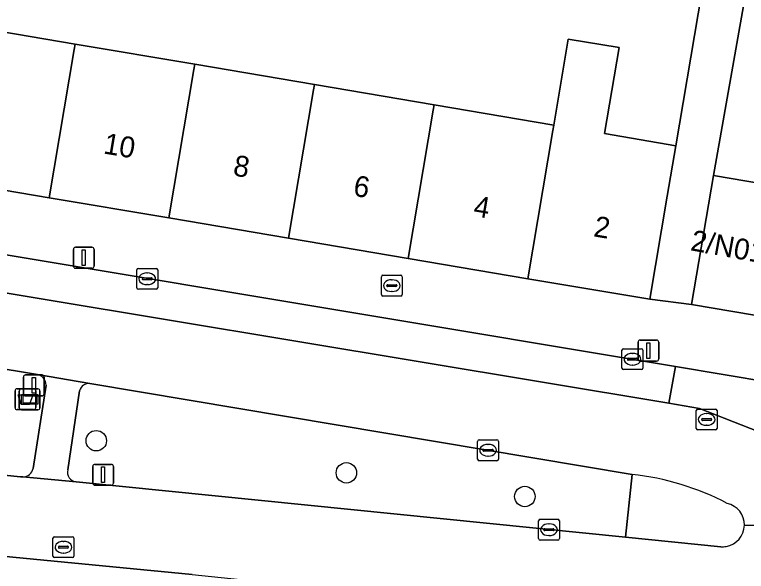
# Model space of a CAD drawing. Extents: x 160856 to 161310, y 384024 to 384878.
# Drawn here: x 161194.13 to 161229.18, y 384674.64 to 384701.29 of the extents above; entities that cross this region are included whole.
import ezdxf

# ---------------------------------------------------------------- set-up
doc = ezdxf.new("R2010")
doc.units = 0
for name, color, linetype in [('IMGEO_Afvalbak', 7, 'Continuous'), ('IMGEO_Boom', 7, 'Continuous'), ('IMGEO_Brandkraan', 7, 'Continuous'), ('IMGEO_Erf', 7, 'Continuous'), ('IMGEO_Groenvoorziening', 7, 'Continuous'), ('IMGEO_Informatiebord', 7, 'Continuous'), ('IMGEO_Kolk', 7, 'Continuous'), ('IMGEO_Lichtmast', 7, 'Continuous'), ('IMGEO_Pand', 7, 'Continuous'), ('IMGEO_Pand_nummerreeks', 7, 'Continuous'), ('IMGEO_Parkeervlak_open', 7, 'Continuous'), ('IMGEO_Rijbaan_lokaal_open', 7, 'Continuous'), ('IMGEO_Rioolput', 7, 'Continuous'), ('IMGEO_Verkeersbordpaal', 7, 'Continuous'), ('IMGEO_Verkeerseiland_gesloten', 7, 'Continuous'), ('IMGEO_Voetpad_open', 7, 'Continuous')]:
    doc.layers.add(name, color=color, linetype=linetype)

msp = doc.modelspace()

# ---------------------------------------------------------------- linework, layer by layer
at = {"layer": 'IMGEO_Afvalbak'}
for p, q in [((161194.251, 384683.384), (161195.041, 384683.384)), ((161195.041, 384683.384), (161194.251, 384683.384)), ((161194.151, 384682.484), (161194.151, 384683.284)), ((161194.151, 384683.284), (161194.151, 384682.484)), ((161195.141, 384683.284), (161195.141, 384682.484)), ((161195.141, 384682.484), (161195.141, 384683.284)), ((161195.041, 384682.384), (161194.251, 384682.384)), ((161194.251, 384682.384), (161195.041, 384682.384))]:
    msp.add_line(p, q, dxfattribs=at)
msp.add_lwpolyline([(161194.294, 384683.098), (161194.998, 384683.098), (161194.849, 384682.628), (161194.443, 384682.628), (161194.294, 384683.098)], dxfattribs=at)
for centre, start, end in [((161194.251, 384683.284), 90, 180), ((161194.251, 384683.284), 90, 180), ((161195.041, 384683.284), 0, 90), ((161195.041, 384683.284), 360, 90), ((161194.251, 384682.484), 180, 270), ((161194.251, 384682.484), 180, 270), ((161195.041, 384682.484), 270, 0), ((161195.041, 384682.484), 270, 0)]:
    msp.add_arc(centre, 0.1, start, end, dxfattribs=at)
at = {"layer": 'IMGEO_Boom'}
for centre in [(161198.043, 384680.896), (161210.024, 384679.36), (161218.574, 384678.226)]:
    msp.add_circle(centre, 0.489, dxfattribs=at)
at = {"layer": 'IMGEO_Brandkraan'}
for p, q in [((161211.702, 384687.893), (161211.702, 384688.745)), ((161211.777, 384688.819), (161212.629, 384688.819)), ((161212.19, 384688.599), (161212.215, 384688.599)), ((161212.703, 384688.745), (161212.703, 384687.893)), ((161211.961, 384688.313), (161211.961, 384688.325)), ((161212.399, 384688.276), (161212.001, 384688.276)), ((161212.004, 384688.362), (161212.402, 384688.362)), ((161212.445, 384688.325), (161212.445, 384688.313)), ((161212.213, 384688.039), (161212.188, 384688.039)), ((161212.629, 384687.819), (161211.777, 384687.819))]:
    msp.add_line(p, q, dxfattribs=at)
for points in [[(161211.702, 384687.893), (161211.702, 384688.745)], [(161211.777, 384688.819), (161212.629, 384688.819)], [(161212.703, 384688.745), (161212.703, 384687.893)], [(161212.629, 384687.819), (161211.777, 384687.819)]]:
    msp.add_lwpolyline(points, dxfattribs=at)
for centre, radius, start, end in [((161211.779, 384688.743), 0.0765, 91.552, 178.448), ((161211.779, 384688.743), 0.0765, 91.552, 178.448), ((161212.627, 384688.743), 0.0765, 1.552, 88.448), ((161212.627, 384688.743), 0.0765, 1.552, 88.448), ((161212.001, 384688.322), 0.0403, 85.8775, 175.7526), ((161211.998, 384688.312), 0.0366, 178.938, 274.7102), ((161212.402, 384688.319), 0.043, 264.8664, 352.4533), ((161212.406, 384688.324), 0.0386, 1.7309, 96.639), ((161211.779, 384687.895), 0.0765, 181.552, 268.448), ((161211.779, 384687.895), 0.0765, 181.552, 268.448), ((161212.627, 384687.895), 0.0765, 271.552, 358.448), ((161212.627, 384687.895), 0.0765, 271.552, 358.448)]:
    msp.add_arc(centre, radius, start, end, dxfattribs=at)
for centre, major_axis, ratio, start_param, end_param in [((161212.189, 384688.319), (-0.387, 0.002), 0.722429, 4.712389, 7.853982), ((161212.214, 384688.319), (-0.39, 0.002), 0.717154, 1.570796, 4.712389)]:
    msp.add_ellipse(centre, major_axis=major_axis, ratio=ratio, start_param=start_param, end_param=end_param, dxfattribs=at)
at = {"layer": 'IMGEO_Erf'}
for points in [[(161231.004, 384726.776), (161228.263, 384711.354), (161230.675, 384710.927), (161227.603, 384693.584), (161231.556, 384692.916)], [(161191.294, 384700.85), (161197.026, 384699.881), (161202.758, 384698.912), (161208.49, 384697.943), (161214.222, 384696.974), (161219.955, 384696.005), (161220.65, 384700.121), (161223.086, 384699.709), (161222.391, 384695.593), (161225.803, 384695.017), (161228.305, 384709.835)]]:
    msp.add_lwpolyline(points, dxfattribs=at)
at = {"layer": 'IMGEO_Groenvoorziening'}
for points in [[(161195.22, 384684.061), (161182.965, 384686.099), (161177.965, 384686.926), (161163.306, 384689.368), (161162.797, 384686.255), (161158.825, 384686.907), (161159.285, 384690.038), (161144.834, 384692.446), (161144.71, 384692.468)], [(161143.107, 384684.751), (161143.417, 384684.619), (161144.055, 384684.484), (161147.028, 384683.998), (161194.415, 384679.172), (161194.533, 384679.161)], [(161195.015, 384679.568), (161195.637, 384683.561)], [(161197.076, 384678.923), (161223.394, 384676.278), (161223.711, 384679.283), (161197.732, 384683.627)], [(161197.247, 384683.29), (161196.676, 384679.505)]]:
    msp.add_lwpolyline(points, dxfattribs=at)
for centre, radius, start, end in [((161195.127, 384683.56), 0.51, 0.1227, 79.5335), ((161197.675, 384683.192), 0.439, 82.5208, 167.0659), ((161194.519, 384679.667), 0.506, 271.6075, 348.7479), ((161197.136, 384679.393), 0.473, 166.2561, 262.7443)]:
    msp.add_arc(centre, radius, start, end, dxfattribs=at)
at = {"layer": 'IMGEO_Informatiebord'}
for p, q in [((161194.457, 384683.375), (161195.247, 384683.375)), ((161195.247, 384683.375), (161194.457, 384683.375)), ((161194.357, 384682.475), (161194.357, 384683.275)), ((161194.357, 384683.275), (161194.357, 384682.475)), ((161195.347, 384683.275), (161195.347, 384682.475)), ((161195.347, 384682.475), (161195.347, 384683.275)), ((161195.247, 384682.375), (161194.457, 384682.375)), ((161194.457, 384682.375), (161195.247, 384682.375))]:
    msp.add_line(p, q, dxfattribs=at)
for points in [[(161194.458, 384683.107), (161195.246, 384683.107), (161195.246, 384682.643), (161194.458, 384682.643), (161194.458, 384683.107)], [(161194.523, 384683.042), (161194.523, 384682.708), (161195.181, 384682.708), (161195.181, 384683.042), (161194.523, 384683.042)]]:
    msp.add_lwpolyline(points, dxfattribs=at)
for centre, start, end in [((161194.457, 384683.275), 90, 180), ((161194.457, 384683.275), 90, 180), ((161195.247, 384683.275), 0, 90), ((161195.247, 384683.275), 360, 90), ((161194.457, 384682.475), 180, 270), ((161194.457, 384682.475), 180, 270), ((161195.247, 384682.475), 270, 0), ((161195.247, 384682.475), 270, 0)]:
    msp.add_arc(centre, 0.1, start, end, dxfattribs=at)
at = {"layer": 'IMGEO_Kolk'}
for p, q in [((161199.984, 384688.22), (161199.984, 384689.072)), ((161200.059, 384689.146), (161200.911, 384689.146)), ((161200.472, 384688.926), (161200.497, 384688.926)), ((161200.985, 384689.072), (161200.985, 384688.22)), ((161200.243, 384688.64), (161200.243, 384688.652)), ((161200.681, 384688.603), (161200.283, 384688.603)), ((161200.286, 384688.689), (161200.684, 384688.689)), ((161200.727, 384688.652), (161200.727, 384688.64)), ((161200.495, 384688.366), (161200.47, 384688.366)), ((161200.911, 384688.146), (161200.059, 384688.146)), ((161223.224, 384684.372), (161223.224, 384685.224)), ((161223.299, 384685.298), (161224.151, 384685.298)), ((161223.712, 384685.078), (161223.737, 384685.078)), ((161224.225, 384685.224), (161224.225, 384684.372)), ((161223.483, 384684.792), (161223.483, 384684.804)), ((161223.921, 384684.755), (161223.523, 384684.755)), ((161223.526, 384684.841), (161223.924, 384684.841)), ((161223.967, 384684.804), (161223.967, 384684.792)), ((161223.735, 384684.518), (161223.71, 384684.518)), ((161224.151, 384684.298), (161223.299, 384684.298)), ((161216.309, 384680.014), (161216.309, 384680.866)), ((161216.384, 384680.94), (161217.236, 384680.94)), ((161217.31, 384680.866), (161217.31, 384680.014)), ((161216.797, 384680.72), (161216.822, 384680.72)), ((161216.568, 384680.434), (161216.568, 384680.446)), ((161217.006, 384680.397), (161216.608, 384680.397)), ((161216.611, 384680.483), (161217.009, 384680.483)), ((161216.82, 384680.16), (161216.795, 384680.16)), ((161217.052, 384680.446), (161217.052, 384680.434)), ((161217.236, 384679.94), (161216.384, 384679.94)), ((161219.228, 384676.212), (161219.228, 384677.064)), ((161219.303, 384677.138), (161220.155, 384677.138)), ((161220.229, 384677.064), (161220.229, 384676.212)), ((161219.53, 384676.681), (161219.928, 384676.681)), ((161219.716, 384676.918), (161219.741, 384676.918)), ((161219.487, 384676.632), (161219.487, 384676.644)), ((161219.925, 384676.595), (161219.527, 384676.595)), ((161219.739, 384676.358), (161219.714, 384676.358)), ((161219.971, 384676.644), (161219.971, 384676.632)), ((161220.155, 384676.138), (161219.303, 384676.138))]:
    msp.add_line(p, q, dxfattribs=at)
for points in [[(161199.984, 384688.22), (161199.984, 384689.072)], [(161200.059, 384689.146), (161200.911, 384689.146)], [(161200.985, 384689.072), (161200.985, 384688.22)], [(161200.911, 384688.146), (161200.059, 384688.146)], [(161223.224, 384684.372), (161223.224, 384685.224)], [(161223.299, 384685.298), (161224.151, 384685.298)], [(161224.225, 384685.224), (161224.225, 384684.372)], [(161224.151, 384684.298), (161223.299, 384684.298)], [(161216.309, 384680.014), (161216.309, 384680.866)], [(161216.384, 384680.94), (161217.236, 384680.94)], [(161217.31, 384680.866), (161217.31, 384680.014)], [(161217.236, 384679.94), (161216.384, 384679.94)], [(161219.228, 384676.212), (161219.228, 384677.064)], [(161219.303, 384677.138), (161220.155, 384677.138)], [(161220.229, 384677.064), (161220.229, 384676.212)], [(161220.155, 384676.138), (161219.303, 384676.138)]]:
    msp.add_lwpolyline(points, dxfattribs=at)
for centre, radius, start, end in [((161200.061, 384689.07), 0.0765, 91.552, 178.448), ((161200.061, 384689.07), 0.0765, 91.552, 178.448), ((161200.909, 384689.07), 0.0765, 1.552, 88.448), ((161200.909, 384689.07), 0.0765, 1.552, 88.448), ((161200.283, 384688.649), 0.0403, 85.8775, 175.7526), ((161200.28, 384688.639), 0.0366, 178.938, 274.7102), ((161200.684, 384688.646), 0.043, 264.8664, 352.4533), ((161200.688, 384688.651), 0.0386, 1.7309, 96.639), ((161200.061, 384688.222), 0.0765, 181.552, 268.448), ((161200.061, 384688.222), 0.0765, 181.552, 268.448), ((161200.909, 384688.222), 0.0765, 271.552, 358.448), ((161200.909, 384688.222), 0.0765, 271.552, 358.448), ((161223.301, 384685.222), 0.0765, 91.552, 178.448), ((161223.301, 384685.222), 0.0765, 91.552, 178.448), ((161224.149, 384685.222), 0.0765, 1.552, 88.448), ((161224.149, 384685.222), 0.0765, 1.552, 88.448), ((161223.523, 384684.801), 0.0403, 85.8775, 175.7526), ((161223.52, 384684.791), 0.0366, 178.938, 274.7102), ((161223.924, 384684.798), 0.043, 264.8664, 352.4533), ((161223.928, 384684.803), 0.0386, 1.7309, 96.639), ((161223.301, 384684.374), 0.0765, 181.552, 268.448), ((161223.301, 384684.374), 0.0765, 181.552, 268.448), ((161224.149, 384684.374), 0.0765, 271.552, 358.448), ((161224.149, 384684.374), 0.0765, 271.552, 358.448), ((161216.386, 384680.864), 0.0765, 91.552, 178.448), ((161216.386, 384680.864), 0.0765, 91.552, 178.448), ((161217.234, 384680.864), 0.0765, 1.552, 88.448), ((161217.234, 384680.864), 0.0765, 1.552, 88.448), ((161216.608, 384680.443), 0.0403, 85.8775, 175.7526), ((161216.605, 384680.433), 0.0366, 178.938, 274.7102), ((161217.009, 384680.44), 0.043, 264.8664, 352.4533), ((161217.013, 384680.445), 0.0386, 1.7309, 96.639), ((161216.386, 384680.016), 0.0765, 181.552, 268.448), ((161216.386, 384680.016), 0.0765, 181.552, 268.448), ((161217.234, 384680.016), 0.0765, 271.552, 358.448), ((161217.234, 384680.016), 0.0765, 271.552, 358.448), ((161219.305, 384677.062), 0.0765, 91.552, 178.448), ((161219.305, 384677.062), 0.0765, 91.552, 178.448), ((161220.153, 384677.062), 0.0765, 1.552, 88.448), ((161220.153, 384677.062), 0.0765, 1.552, 88.448), ((161219.527, 384676.641), 0.0403, 85.8775, 175.7526), ((161219.932, 384676.643), 0.0386, 1.7309, 96.639), ((161219.524, 384676.631), 0.0366, 178.938, 274.7102), ((161219.928, 384676.638), 0.043, 264.8664, 352.4533), ((161219.305, 384676.214), 0.0765, 181.552, 268.448), ((161219.305, 384676.214), 0.0765, 181.552, 268.448), ((161220.153, 384676.214), 0.0765, 271.552, 358.448), ((161220.153, 384676.214), 0.0765, 271.552, 358.448)]:
    msp.add_arc(centre, radius, start, end, dxfattribs=at)
for centre, major_axis, ratio, start_param, end_param in [((161200.471, 384688.646), (-0.387, 0.002), 0.722429, 4.712389, 7.853982), ((161200.496, 384688.646), (-0.39, 0.002), 0.717154, 1.570796, 4.712389), ((161223.711, 384684.798), (-0.387, 0.002), 0.722429, 4.712389, 7.853982), ((161223.736, 384684.798), (-0.39, 0.002), 0.717154, 1.570796, 4.712389), ((161216.796, 384680.44), (-0.387, 0.002), 0.722429, 4.712389, 7.853982), ((161216.821, 384680.44), (-0.39, 0.002), 0.717154, 1.570796, 4.712389), ((161219.715, 384676.638), (-0.387, 0.002), 0.722429, 4.712389, 7.853982), ((161219.74, 384676.638), (-0.39, 0.002), 0.717154, 1.570796, 4.712389)]:
    msp.add_ellipse(centre, major_axis=major_axis, ratio=ratio, start_param=start_param, end_param=end_param, dxfattribs=at)
at = {"layer": 'IMGEO_Lichtmast'}
for p, q in [((161196.947, 384689.254), (161196.947, 384690.054)), ((161196.947, 384690.054), (161196.947, 384689.254)), ((161197.047, 384690.154), (161197.837, 384690.154)), ((161197.837, 384690.154), (161197.047, 384690.154)), ((161197.937, 384690.054), (161197.937, 384689.254)), ((161197.937, 384689.254), (161197.937, 384690.054)), ((161197.837, 384689.154), (161197.047, 384689.154)), ((161197.047, 384689.154), (161197.837, 384689.154)), ((161223.995, 384684.81), (161223.995, 384685.61)), ((161223.995, 384685.61), (161223.995, 384684.81)), ((161224.095, 384685.71), (161224.885, 384685.71)), ((161224.885, 384685.71), (161224.095, 384685.71)), ((161224.985, 384685.61), (161224.985, 384684.81)), ((161224.985, 384684.81), (161224.985, 384685.61)), ((161224.885, 384684.71), (161224.095, 384684.71)), ((161224.095, 384684.71), (161224.885, 384684.71)), ((161197.874, 384678.865), (161197.874, 384679.665)), ((161197.874, 384679.665), (161197.874, 384678.865)), ((161197.974, 384679.765), (161198.764, 384679.765)), ((161198.764, 384679.765), (161197.974, 384679.765)), ((161198.864, 384679.665), (161198.864, 384678.865)), ((161198.864, 384678.865), (161198.864, 384679.665)), ((161198.764, 384678.765), (161197.974, 384678.765)), ((161197.974, 384678.765), (161198.764, 384678.765))]:
    msp.add_line(p, q, dxfattribs=at)
for points in [[(161197.367, 384690.029), (161197.517, 384690.029), (161197.517, 384689.279), (161197.367, 384689.279), (161197.367, 384690.029)], [(161224.415, 384685.585), (161224.565, 384685.585), (161224.565, 384684.835), (161224.415, 384684.835), (161224.415, 384685.585)], [(161198.294, 384679.64), (161198.444, 384679.64), (161198.444, 384678.89), (161198.294, 384678.89), (161198.294, 384679.64)]]:
    msp.add_lwpolyline(points, dxfattribs=at)
for centre, start, end in [((161197.047, 384690.054), 90, 180), ((161197.047, 384690.054), 90, 180), ((161197.837, 384690.054), 0, 90), ((161197.837, 384690.054), 360, 90), ((161197.047, 384689.254), 180, 270), ((161197.047, 384689.254), 180, 270), ((161197.837, 384689.254), 270, 0), ((161197.837, 384689.254), 270, 0), ((161224.095, 384685.61), 90, 180), ((161224.095, 384685.61), 90, 180), ((161224.885, 384685.61), 0, 90), ((161224.885, 384685.61), 360, 90), ((161224.095, 384684.81), 180, 270), ((161224.095, 384684.81), 180, 270), ((161224.885, 384684.81), 270, 0), ((161224.885, 384684.81), 270, 0), ((161197.974, 384679.665), 90, 180), ((161197.974, 384679.665), 90, 180), ((161198.764, 384679.665), 0, 90), ((161198.764, 384679.665), 360, 90), ((161197.974, 384678.865), 180, 270), ((161197.974, 384678.865), 180, 270), ((161198.764, 384678.865), 270, 0), ((161198.764, 384678.865), 270, 0)]:
    msp.add_arc(centre, 0.1, start, end, dxfattribs=at)
at = {"layer": 'IMGEO_Pand'}
for points in [[(161195.783, 384692.528), (161196.983, 384699.626), (161197.026, 384699.881), (161191.294, 384700.85), (161191.251, 384700.595), (161190.051, 384693.497)], [(161195.783, 384692.528), (161201.516, 384691.559), (161202.715, 384698.657), (161202.758, 384698.912), (161197.026, 384699.881), (161196.983, 384699.626)], [(161225.394, 384692.595), (161225.803, 384695.017), (161222.391, 384695.593), (161223.086, 384699.709), (161220.65, 384700.121), (161219.955, 384696.005), (161219.911, 384695.748), (161218.712, 384688.652), (161224.56, 384687.664)], [(161201.516, 384691.559), (161207.248, 384690.59), (161208.447, 384697.687), (161208.49, 384697.943), (161202.758, 384698.912), (161202.715, 384698.657)], [(161214.222, 384696.974), (161208.49, 384697.943), (161208.447, 384697.687), (161207.248, 384690.59), (161212.98, 384689.621), (161214.179, 384696.718)], [(161214.222, 384696.974), (161214.179, 384696.718), (161212.98, 384689.621), (161218.712, 384688.652), (161219.911, 384695.748), (161219.955, 384696.005)], [(161230.514, 384686.747), (161231.556, 384692.916), (161227.603, 384693.584), (161226.561, 384687.415)]]:
    msp.add_lwpolyline(points, close=True, dxfattribs=at)
at = {"layer": 'IMGEO_Parkeervlak_open'}
msp.add_lwpolyline([(161143.528, 384696.307), (161178.569, 384690.489), (161183.564, 384689.645), (161225.466, 384682.697), (161225.789, 384684.447), (161146.911, 384697.588)], dxfattribs=at)
at = {"layer": 'IMGEO_Rijbaan_lokaal_open'}
for points in [[(161197.076, 384678.923), (161194.533, 384679.161), (161194.415, 384679.172), (161147.028, 384683.998), (161144.055, 384684.484), (161143.417, 384684.619), (161143.107, 384684.751), (161139.04, 384686.479), (161138.533, 384686.696), (161133.972, 384690.601), (161133.242, 384681.338)], [(161225.466, 384682.697), (161183.564, 384689.645), (161182.965, 384686.099), (161195.22, 384684.061), (161197.732, 384683.627), (161223.711, 384679.283)], [(161230.353, 384683.679), (161225.789, 384684.447), (161225.466, 384682.697), (161226.945, 384682.439), (161229.746, 384681.332), (161238.021, 384677.113)], [(161238.021, 384677.113), (161229.746, 384681.332), (161226.945, 384682.439), (161225.466, 384682.697)], [(161135.61, 384681.376), (161139.001, 384680.825), (161143.066, 384680.491), (161143.188, 384680.479), (161185.816, 384676.135), (161185.922, 384676.125), (161187.912, 384675.92), (161202.637, 384674.492), (161251.411, 384669.458), (161251.394, 384669.225), (161252.77, 384669.111), (161253.501, 384675.224), (161252.277, 384675.194), (161251.143, 384675.297), (161239.508, 384676.544), (161229.088, 384676.847)], [(161227.968, 384675.825), (161223.394, 384676.278), (161197.076, 384678.923)], [(161229.088, 384676.847), (161239.508, 384676.544)], [(161202.637, 384674.492), (161187.912, 384675.92)]]:
    msp.add_lwpolyline(points, dxfattribs=at)
for centre, radius, start, end in [((161222.302, 384666.457), 12.903, 62.4401, 83.7309), ((161228.038, 384676.872), 1.05, 358.6301, 77.1275), ((161228.038, 384676.873), 1.05, 280.0897, 358.5768), ((161228.039, 384676.839), 1.017, 265.9677, 280.342)]:
    msp.add_arc(centre, radius, start, end, dxfattribs=at)
at = {"layer": 'IMGEO_Rioolput'}
for p, q in [((161226.782, 384681.487), (161226.782, 384682.339)), ((161226.857, 384682.413), (161227.709, 384682.413)), ((161227.783, 384682.339), (161227.783, 384681.487)), ((161227.041, 384681.907), (161227.041, 384681.919)), ((161227.084, 384681.956), (161227.482, 384681.956)), ((161227.27, 384682.193), (161227.295, 384682.193)), ((161227.525, 384681.919), (161227.525, 384681.907)), ((161227.479, 384681.87), (161227.081, 384681.87)), ((161227.293, 384681.633), (161227.268, 384681.633)), ((161227.709, 384681.413), (161226.857, 384681.413)), ((161196.044, 384676.3), (161196.896, 384676.3)), ((161195.969, 384675.374), (161195.969, 384676.226)), ((161196.457, 384676.08), (161196.482, 384676.08)), ((161196.97, 384676.226), (161196.97, 384675.374)), ((161196.228, 384675.794), (161196.228, 384675.806)), ((161196.666, 384675.757), (161196.268, 384675.757)), ((161196.271, 384675.843), (161196.669, 384675.843)), ((161196.712, 384675.806), (161196.712, 384675.794)), ((161196.896, 384675.3), (161196.044, 384675.3)), ((161196.48, 384675.52), (161196.455, 384675.52))]:
    msp.add_line(p, q, dxfattribs=at)
for points in [[(161226.782, 384681.487), (161226.782, 384682.339)], [(161226.857, 384682.413), (161227.709, 384682.413)], [(161227.783, 384682.339), (161227.783, 384681.487)], [(161227.709, 384681.413), (161226.857, 384681.413)], [(161196.044, 384676.3), (161196.896, 384676.3)], [(161195.969, 384675.374), (161195.969, 384676.226)], [(161196.97, 384676.226), (161196.97, 384675.374)], [(161196.896, 384675.3), (161196.044, 384675.3)]]:
    msp.add_lwpolyline(points, dxfattribs=at)
for centre, radius, start, end in [((161226.859, 384682.337), 0.0765, 91.552, 178.448), ((161226.859, 384682.337), 0.0765, 91.552, 178.448), ((161227.707, 384682.337), 0.0765, 1.552, 88.448), ((161227.707, 384682.337), 0.0765, 1.552, 88.448), ((161227.081, 384681.916), 0.0403, 85.8775, 175.7526), ((161227.486, 384681.918), 0.0386, 1.7309, 96.639), ((161227.078, 384681.906), 0.0366, 178.938, 274.7102), ((161227.482, 384681.913), 0.043, 264.8664, 352.4533), ((161226.859, 384681.489), 0.0765, 181.552, 268.448), ((161226.859, 384681.489), 0.0765, 181.552, 268.448), ((161227.707, 384681.489), 0.0765, 271.552, 358.448), ((161227.707, 384681.489), 0.0765, 271.552, 358.448), ((161196.046, 384676.224), 0.0765, 91.552, 178.448), ((161196.046, 384676.224), 0.0765, 91.552, 178.448), ((161196.894, 384676.224), 0.0765, 1.552, 88.448), ((161196.894, 384676.224), 0.0765, 1.552, 88.448), ((161196.268, 384675.803), 0.0403, 85.8775, 175.7526), ((161196.265, 384675.793), 0.0366, 178.938, 274.7102), ((161196.669, 384675.8), 0.043, 264.8664, 352.4533), ((161196.673, 384675.805), 0.0386, 1.7309, 96.639), ((161196.046, 384675.376), 0.0765, 181.552, 268.448), ((161196.046, 384675.376), 0.0765, 181.552, 268.448), ((161196.894, 384675.376), 0.0765, 271.552, 358.448), ((161196.894, 384675.376), 0.0765, 271.552, 358.448)]:
    msp.add_arc(centre, radius, start, end, dxfattribs=at)
for centre, major_axis, ratio, start_param, end_param in [((161227.269, 384681.913), (-0.387, 0.002), 0.722429, 4.712389, 7.853982), ((161227.294, 384681.913), (-0.39, 0.002), 0.717154, 1.570796, 4.712389), ((161196.456, 384675.8), (-0.387, 0.002), 0.722429, 4.712389, 7.853982), ((161196.481, 384675.8), (-0.39, 0.002), 0.717154, 1.570796, 4.712389)]:
    msp.add_ellipse(centre, major_axis=major_axis, ratio=ratio, start_param=start_param, end_param=end_param, dxfattribs=at)
at = {"layer": 'IMGEO_Verkeersbordpaal'}
for p, q in [((161194.657, 384684.042), (161195.447, 384684.042)), ((161195.447, 384684.042), (161194.657, 384684.042)), ((161194.557, 384683.142), (161194.557, 384683.942)), ((161194.557, 384683.942), (161194.557, 384683.142)), ((161195.547, 384683.942), (161195.547, 384683.142)), ((161195.547, 384683.142), (161195.547, 384683.942)), ((161195.447, 384683.042), (161194.657, 384683.042)), ((161194.657, 384683.042), (161195.447, 384683.042))]:
    msp.add_line(p, q, dxfattribs=at)
msp.add_lwpolyline([(161194.977, 384683.917), (161195.127, 384683.917), (161195.127, 384683.167), (161194.977, 384683.167), (161194.977, 384683.917)], dxfattribs=at)
for centre, start, end in [((161194.657, 384683.942), 90, 180), ((161194.657, 384683.942), 90, 180), ((161195.447, 384683.942), 0, 90), ((161195.447, 384683.942), 360, 90), ((161194.657, 384683.142), 180, 270), ((161194.657, 384683.142), 180, 270), ((161195.447, 384683.142), 270, 0), ((161195.447, 384683.142), 270, 0)]:
    msp.add_arc(centre, 0.1, start, end, dxfattribs=at)
at = {"layer": 'IMGEO_Verkeerseiland_gesloten'}
msp.add_lwpolyline([(161223.711, 384679.283), (161223.394, 384676.278), (161227.968, 384675.825)], dxfattribs=at)
for centre, radius, start, end in [((161222.302, 384666.457), 12.903, 62.4401, 83.7309), ((161228.038, 384676.872), 1.05, 358.6301, 77.1275), ((161228.038, 384676.873), 1.05, 280.0897, 358.5768), ((161228.039, 384676.839), 1.017, 265.9677, 280.342)]:
    msp.add_arc(centre, radius, start, end, dxfattribs=at)
at = {"layer": 'IMGEO_Voetpad_open'}
for points in [[(161228.305, 384709.835), (161225.803, 384695.017), (161225.394, 384692.595), (161224.56, 384687.664), (161226.561, 384687.415), (161227.603, 384693.584), (161230.675, 384710.927)], [(161146.911, 384697.588), (161225.789, 384684.447), (161230.353, 384683.679)], [(161254.432, 384675.336), (161255.607, 384680.798), (161253.034, 384681.113), (161241.061, 384682.538), (161238.896, 384682.765), (161230.514, 384686.747), (161226.561, 384687.415), (161224.56, 384687.664), (161218.712, 384688.652), (161212.98, 384689.621), (161207.248, 384690.59), (161201.516, 384691.559), (161195.783, 384692.528), (161190.051, 384693.497), (161184.319, 384694.465), (161178.587, 384695.434), (161172.737, 384696.423)], [(161197.732, 384683.627), (161195.22, 384684.061)], [(161195.637, 384683.561), (161195.015, 384679.568)], [(161196.676, 384679.505), (161197.247, 384683.29)], [(161194.533, 384679.161), (161197.076, 384678.923)]]:
    msp.add_lwpolyline(points, dxfattribs=at)
for centre, radius, start, end in [((161195.127, 384683.56), 0.51, 0.1227, 79.5335), ((161197.675, 384683.192), 0.439, 82.5208, 167.0659), ((161194.519, 384679.667), 0.506, 271.6075, 348.7479), ((161197.136, 384679.393), 0.473, 166.2561, 262.7443)]:
    msp.add_arc(centre, radius, start, end, dxfattribs=at)

# ---------------------------------------------------------------- texts
at = {"layer": 'IMGEO_Pand_nummerreeks'}
for s, rotation, p in [('10', 350.4067, (161198.346, 384694.65)), ('8', 350.4067, (161204.559, 384693.601)), ('6', 350.4067, (161210.313, 384692.628)), ('4', 350.4067, (161216.071, 384691.654)), ('2', 350.4087, (161221.827, 384690.682)), ('2/N01', 349.6952, (161226.468, 384690.016))]:
    msp.add_text(s, height=1, rotation=rotation, dxfattribs=at).set_placement(p)

doc.saveas('drawing.dxf')
